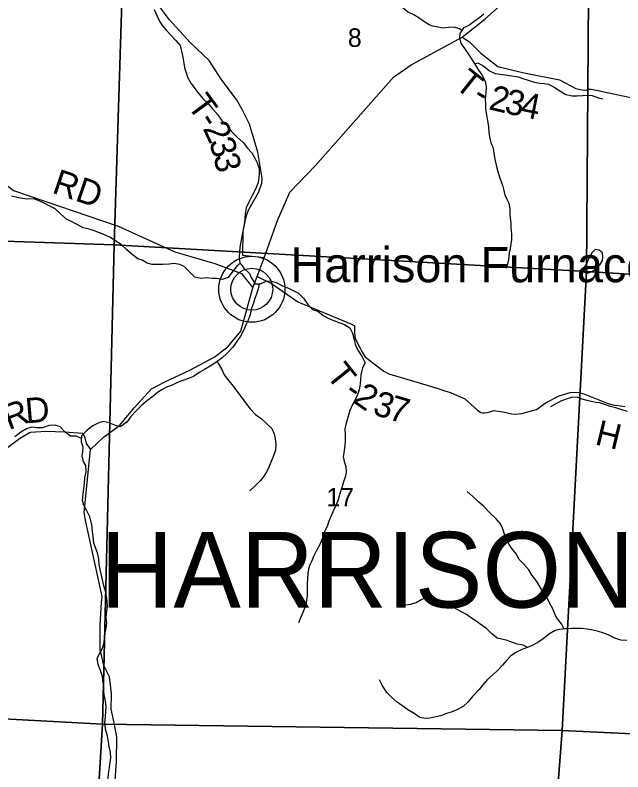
# Model space of a CAD drawing. Extents: x 1624196 to 2029251, y 146837 to 440034.
# Drawn here: x 1856716 to 1863949, y 296690 to 305690 of the extents above; entities that cross this region are included whole.
import ezdxf

# ---------------------------------------------------------------- set-up
doc = ezdxf.new("R2010")
doc.units = 0
for name, color, linetype in [('GM_X_County_Road', 7, 'Continuous'), ('GM_X_County_Road_Text', 7, 'Continuous'), ('GM_X_Minor_Lake', 7, 'Continuous'), ('GM_X_Minor_River', 7, 'Continuous'), ('GM_X_Section', 7, 'Continuous'), ('GM_X_Section_Text', 7, 'Continuous'), ('GM_X_Township_Road', 7, 'Continuous'), ('GM_X_Township_Road_Text', 7, 'Continuous'), ('GM_X_Township_Text', 7, 'Continuous'), ('GM_X_Unincorporated', 7, 'Continuous'), ('GM_X_Unincorporated_Location', 7, 'Continuous'), ('GM_X_Unincorporated_Text', 7, 'Continuous')]:
    doc.layers.add(name, color=color, linetype=linetype)

msp = doc.modelspace()

# ---------------------------------------------------------------- linework, layer by layer
at = {"layer": 'GM_X_County_Road'}
for points in [[(1857875.2, 297362.7), (1857875.1, 297363), (1857860.4, 297435.9), (1857861.5, 297622.3), (1857840.6, 297818.7), (1857771.9, 297956.6), (1857728.9, 298146.8), (1857729.6, 298435.5), (1857744.4, 298704.2), (1857750.1, 298776.4), (1857557.7, 299665.4), (1857539.2, 299773.6), (1857613.8, 300523), (1857765.4, 300666.7), (1857959.1, 300808), (1858136.3, 301025.3), (1858337.6, 301246.8), (1858497.4, 301329.8), (1858797.2, 301465.5), (1859084.9, 301621.3), (1859248.6, 301744.3), (1859402, 301929.5), (1859545.8, 302445.4), (1859595.4, 302579.8), (1859678.3, 302804.8), (1859838.5, 303248.6), (1859987.2, 303584.1), (1860290.1, 303902.3), (1861218.6, 304951.2), (1861428.2, 305098.6), (1862034.9, 305428.4), (1862304.8, 305642.2), (1862513.9, 305824)], [(1856592.4, 300524.7), (1856768.1, 300653.9), (1856895.9, 300730.7), (1857086.4, 300741.3), (1857302.2, 300733.9), (1857520.9, 300719.7), (1857545.2, 300661.6), (1857561.5, 300595.6), (1857613.8, 300523)], [(1857908.3, 296588.3), (1857921.3, 296814.8), (1857926, 297103.5), (1857897.2, 297253.7), (1857875.2, 297362.7)]]:
    msp.add_lwpolyline(points, dxfattribs=at)
at = {"layer": 'GM_X_Minor_Lake'}
for points in [[(1863646.8, 302691), (1863678.3, 302725.1), (1863704.5, 302773.1), (1863710.7, 302817.2), (1863704.9, 302861.3), (1863665, 302895.6), (1863619, 302903.8), (1863584.8, 302867.9), (1863560.5, 302823.9), (1863536.3, 302777.9)], [(1863536.3, 302777.9), (1863516.1, 302733.9), (1863489.9, 302693.9), (1863467.6, 302647.9), (1863509.6, 302623.6), (1863539.6, 302625.5), (1863583.8, 302639.3), (1863623.9, 302667.2), (1863646.8, 302691)]]:
    msp.add_lwpolyline(points, dxfattribs=at)
at = {"layer": 'GM_X_Minor_River'}
for points in [[(1861686.5, 305559.7), (1861644.1, 305575.7), (1861592, 305605.6), (1861511.9, 305663.5), (1861459.9, 305693.4), (1861385.8, 305731.3), (1861321.7, 305785.2), (1861189.5, 305917.1), (1861131.4, 305979.1), (1861083.2, 306053.1), (1861025.1, 306125.1), (1860961, 306189), (1860914.9, 306259), (1860892.8, 306311.1), (1860862.6, 306373.1), (1860824.5, 306441.1), (1860810.4, 306491.1), (1860790.3, 306545.2), (1860756.1, 306611.2), (1860724, 306675.2)], [(1858371.2, 305756.3), (1858401.4, 305684.3), (1858439.5, 305612.3), (1858469.6, 305562.3), (1858519.8, 305502.3), (1858567.8, 305450.3), (1858628, 305388.4), (1858682.1, 305328.4), (1858694.2, 305260.3), (1858710.4, 305190.2), (1858722.5, 305120.2), (1858730.6, 305066.1), (1858746.8, 305014.1), (1858772.9, 304944), (1858807, 304882), (1858847.1, 304828), (1858885.2, 304774), (1858949.4, 304700), (1859021.5, 304626.1), (1859063.6, 304574.1), (1859127.7, 304504.2), (1859173.9, 304440.2), (1859248, 304364.2), (1859288.1, 304308.2), (1859354.2, 304244.3), (1859428.3, 304176.4), (1859480.5, 304106.4), (1859534.6, 304052.4), (1859564.7, 303998.4), (1859596.8, 303934.4)], [(1862295.4, 305701.2), (1862245.1, 305661.3), (1862178.8, 305613.5), (1862114.5, 305565.7), (1862052.3, 305539.9), (1862009.9, 305471.9), (1862005.7, 305419.8), (1862021.4, 305355.5), (1862071.2, 305281.1), (1862107, 305228.8), (1862194.6, 305096.1), (1862232.3, 305035.8), (1862270.2, 304981.4), (1862307.9, 304905.1)], [(1862031.7, 305506.9), (1862006.2, 305526.1), (1861940.2, 305548.4), (1861872, 305542.7), (1861805.9, 305537), (1861686.5, 305559.7)], [(1862185.4, 305110), (1862222.7, 305122), (1862292.6, 305083.6), (1862360.5, 305027.1), (1862430.5, 304996.7), (1862488.5, 304986.4), (1862628.7, 304969.7), (1862702.7, 304957.4), (1862756.7, 304937.1), (1862820.7, 304916.7), (1862898.7, 304892.3), (1862960.8, 304880), (1863012.8, 304877.7), (1863064.9, 304869.5), (1863130.8, 304835), (1863196.7, 304790.6), (1863270.6, 304746.2), (1863344.7, 304729.8), (1863398.8, 304731.5), (1863468.9, 304733.2), (1863535, 304738.9), (1863585.1, 304734.7), (1863657, 304706.3), (1863709.1, 304696)], [(1862307.9, 304905.1), (1862321.6, 304838.8), (1862317.2, 304760.6), (1862311, 304700.5), (1862312.7, 304628.3), (1862314.4, 304576.2), (1862324.1, 304502), (1862335.8, 304437.7), (1862349.5, 304363.5), (1862353.2, 304295.3), (1862361, 304243.1), (1862376.7, 304172.8), (1862402.5, 304122.6), (1862414.2, 304050.4), (1862422, 303998.2), (1862431.8, 303942), (1862445.6, 303887.8), (1862463.3, 303815.5), (1862489, 303741.2), (1862514.7, 303668.9), (1862530.4, 303604.7), (1862542.2, 303554.5), (1862568, 303502.2), (1862591.9, 303452), (1862603.6, 303387.8), (1862603.3, 303329.6), (1862607.1, 303275.5), (1862614.9, 303221.3), (1862616.6, 303163.2), (1862624.3, 303086.9), (1862622, 303020.8), (1862615.7, 302970.7), (1862607.5, 302914.6), (1862597.2, 302862.5), (1862593, 302810.4), (1862578.7, 302744.3), (1862558.4, 302676.2)], [(1859596.8, 303934.4), (1859618.9, 303864.3), (1859621.1, 303806.2), (1859617.2, 303754.1), (1859605.4, 303686), (1859573.5, 303613.8), (1859535.7, 303543.6), (1859499.9, 303473.4), (1859466.1, 303399.2), (1859452.2, 303327.1), (1859448.4, 303277), (1859444.5, 303210.9), (1859428.7, 303140.8), (1859418.8, 303080.6), (1859405, 303012.5), (1859393.1, 302954.4), (1859387.3, 302884.3), (1859383.5, 302804.1), (1859389.6, 302742.1), (1859439.7, 302682.1), (1859505.8, 302618.1), (1859523.9, 302568.1), (1859574.1, 302496.1), (1859636, 302494.2), (1859711.9, 302528.5), (1859763.9, 302526.6), (1859821.9, 302510.7), (1859898, 302470.8), (1859968, 302440.9), (1860018, 302419), (1860088.1, 302383.1), (1860146.2, 302323.2), (1860200.3, 302247.2), (1860254.4, 302189.2), (1860318.4, 302167.3), (1860382.5, 302119.4), (1860458.6, 302077.5), (1860528.6, 302049.6), (1860580.6, 302031.7), (1860636.6, 302011.8), (1860700.7, 301969.9), (1860732.8, 301905.9), (1860751, 301833.8), (1860765.1, 301761.8), (1860803.3, 301691.7), (1860847.4, 301625.7), (1860881.6, 301555.7), (1860851.7, 301495.5), (1860829.9, 301411.4), (1860826, 301357.3), (1860824.1, 301305.2), (1860812.3, 301235.1), (1860792.4, 301178.9), (1860766.6, 301122.8), (1860732.7, 301060.6), (1860698.9, 300986.4), (1860675.1, 300904.2), (1860657.3, 300836.1), (1860641.4, 300768), (1860643.6, 300687.8), (1860643.8, 300623.8), (1860639.9, 300573.7), (1860630, 300507.5), (1860618.2, 300441.4), (1860630.3, 300379.3), (1860650.4, 300323.3), (1860654.6, 300249.2), (1860642.7, 300193.1), (1860624.9, 300141), (1860609, 300082.8), (1860579.2, 300000.6), (1860561.4, 299924.5), (1860533.5, 299858.3), (1860497.7, 299782.1), (1860471.9, 299726), (1860450, 299671.9), (1860432.1, 299619.7), (1860396.3, 299543.5), (1860368.5, 299459.3), (1860344.7, 299401.2), (1860300.9, 299323), (1860267, 299252.8), (1860245.2, 299200.7), (1860225.3, 299150.5), (1860209.4, 299100.4), (1860199.5, 299050.3), (1860193.7, 298982.2), (1860189.8, 298932.1), (1860192, 298854), (1860192.1, 298783.9), (1860184.2, 298731.8), (1860176.4, 298677.7), (1860148.5, 298603.5), (1860114.7, 298531.4), (1860088.9, 298461.2)], [(1859395.5, 302735), (1859353.7, 302703.9), (1859293.9, 302629.7), (1859250.1, 302571.5), (1859178.1, 302545.3), (1859118.2, 302557.1), (1859062.2, 302557), (1858992.2, 302566.9), (1858926.3, 302556.7), (1858856.2, 302574.6), (1858792.1, 302636.5), (1858728, 302700.5), (1858678, 302724.4), (1858604, 302734.2), (1858548.1, 302728.1), (1858472.1, 302725.9), (1858406.1, 302723.7), (1858348.2, 302723.6), (1858288.1, 302741.5), (1858228.1, 302777.4), (1858178.1, 302793.3), (1858110, 302841.2), (1858045.9, 302899.2), (1857977.8, 302961.1), (1857903.7, 303011), (1857851.7, 303044.9), (1857773.6, 303082.8), (1857721.6, 303100.7), (1857649.6, 303128.6), (1857597.6, 303142.5), (1857527.6, 303160.4), (1857453.5, 303198.2), (1857385.5, 303236.1), (1857333.4, 303260.1), (1857257.3, 303326), (1857193.2, 303385.9), (1857131.2, 303417.8), (1857063.1, 303451.7), (1857003.1, 303479.6), (1856939.1, 303503.5), (1856865.1, 303499.3), (1856799.1, 303507.2), (1856741.1, 303521.1), (1856673.1, 303535)], [(1859620.7, 302494.7), (1859614.2, 302450.1), (1859594.3, 302382), (1859570.5, 302317.8), (1859552.6, 302263.7), (1859526.8, 302193.5), (1859512.9, 302127.4), (1859487.1, 302055.2), (1859463.2, 302005.1), (1859439.4, 301947), (1859399.6, 301870.7), (1859355.7, 301806.5), (1859305.9, 301740.3), (1859240.1, 301670.1), (1859178.3, 301615.8), (1859104.4, 301559.6), (1859036.6, 301513.3), (1858968.7, 301477.1), (1858914.8, 301443), (1858838.9, 301390.7), (1858781, 301368.5), (1858711.1, 301346.3), (1858655.2, 301324.2), (1858585.3, 301290), (1858519.4, 301263.8), (1858461.5, 301231.6), (1858409.6, 301203.4), (1858357.7, 301159.2), (1858291.8, 301105), (1858226, 301052.8), (1858160.2, 300988.5), (1858094.4, 300916.2), (1858044.5, 300848), (1857966.7, 300791.8), (1857910.7, 300809.7), (1857834.7, 300839.5), (1857764.7, 300855.4), (1857710.7, 300841.2), (1857640.8, 300805), (1857575, 300754.8), (1857507.2, 300686.5), (1857501.3, 300616.4), (1857523.5, 300554.4), (1857519.6, 300500.3), (1857511.7, 300448.2), (1857527.8, 300382.1), (1857551.9, 300332.1), (1857558.1, 300258), (1857542.3, 300187.8), (1857536.4, 300117.7), (1857528.6, 300059.6), (1857520.7, 299991.5), (1857514.9, 299921.4), (1857529, 299867.3), (1857567.1, 299797.3), (1857601.3, 299727.3), (1857613.4, 299677.2), (1857623.5, 299627.2), (1857633.7, 299553.1), (1857639.8, 299485), (1857650, 299414.9), (1857668.1, 299362.9), (1857692.2, 299294.8), (1857708.4, 299222.8), (1857712.5, 299156.7), (1857724.6, 299096.6), (1857740.8, 299030.6), (1857754.9, 298958.5), (1857769, 298904.5), (1857785.1, 298854.4), (1857799.3, 298780.3), (1857807.4, 298724.3), (1857809.6, 298662.2), (1857801.7, 298600.1), (1857795.9, 298526), (1857802, 298463.9), (1857796.2, 298393.8), (1857780.3, 298325.6), (1857776.4, 298271.5), (1857768.6, 298207.4), (1857750.7, 298157.3), (1857712.9, 298085.1), (1857687, 298035), (1857701.2, 297970.9), (1857727.3, 297900.8), (1857751.4, 297828.8), (1857755.6, 297772.7), (1857767.7, 297722.7), (1857769.8, 297660.6), (1857771.9, 297606.5), (1857786.1, 297532.5), (1857794.2, 297462.4), (1857790.4, 297410.3), (1857786.5, 297342.2), (1857780.7, 297272), (1857786.8, 297202), (1857807, 297133.9), (1857821.1, 297069.8), (1857833.3, 296991.8), (1857845.4, 296925.7), (1857849.6, 296855.6)], [(1859118.8, 301570.5), (1859138.4, 301541.6), (1859174.6, 301473.6), (1859204.7, 301413.6), (1859258.8, 301341.6), (1859309, 301275.6), (1859367.1, 301201.6), (1859419.2, 301133.7), (1859459.3, 301079.7), (1859511.5, 301005.7), (1859577.6, 300939.7), (1859643.7, 300893.8), (1859703.8, 300835.9), (1859771.9, 300771.9), (1859798, 300709.9), (1859810.1, 300653.8), (1859820.3, 300587.8), (1859814.4, 300515.6), (1859792.6, 300449.5), (1859770.7, 300399.4), (1859734.9, 300315.2), (1859713, 300261), (1859675.2, 300204.8), (1859635.3, 300154.7), (1859573.5, 300090.4), (1859509.7, 300032.2)], [(1864003, 300977.1), (1863935, 300995.5), (1863863, 301017.9), (1863798.9, 301036.2), (1863747, 301056.5), (1863674.9, 301078.9), (1863624.9, 301083.2), (1863572.9, 301095.4), (1863522.8, 301107.7), (1863464.8, 301124), (1863412.8, 301140.3), (1863348.7, 301146.6), (1863284.6, 301124.8), (1863216.3, 301101.1), (1863150.1, 301067.3), (1863085.8, 301029.5)], [(1857504.5, 300654.7), (1857445.2, 300682.4), (1857375.2, 300684.2), (1857313.2, 300728.1), (1857251, 300794.1), (1857193, 300814), (1857123.1, 300807.8), (1857043.2, 300781.6), (1856971.2, 300781.4), (1856915.2, 300789.3), (1856853.3, 300769.1), (1856783.4, 300728.9), (1856713.6, 300674.6)], [(1863249.2, 298388.8), (1863218.5, 298448.4), (1863160.7, 298526.8), (1863134.9, 298577.1), (1863115.1, 298627.3), (1863079.4, 298693.6), (1863055.6, 298743.9), (1863005.8, 298824.3), (1862964.1, 298886.7), (1862926.3, 298953), (1862868.5, 299025.5), (1862828.8, 299093.8), (1862771, 299158.3), (1862715.1, 299214.6), (1862679.4, 299283), (1862625.6, 299345.4), (1862593.8, 299395.7), (1862558, 299464), (1862540.2, 299516.2), (1862516.5, 299588.5), (1862490.7, 299638.8), (1862436.9, 299703.2), (1862363.1, 299773.7), (1862291.3, 299848.2), (1862231.5, 299902.6), (1862161.6, 299963.1), (1862095.8, 300023.6)], [(1861658.2, 298765.2), (1861619.5, 298767.2), (1861555.5, 298739), (1861487.7, 298700.8), (1861415.7, 298678.6), (1861343.8, 298668.5)], [(1862819.1, 298170.4), (1862762.7, 298195.9), (1862692.6, 298208.2), (1862626.6, 298232.6), (1862558.6, 298255), (1862502.6, 298267.3), (1862452.6, 298279.5), (1862386.7, 298336), (1862322.9, 298398.4), (1862267, 298432.8), (1862215.1, 298473.1), (1862149.2, 298517.5), (1862087.3, 298561.9), (1862035.3, 298590.2), (1861959.4, 298628.7), (1861887.5, 298679.1), (1861835.5, 298707.5), (1861658.2, 298765.2)], [(1863996.8, 298252.3), (1863924.7, 298254.6), (1863852.7, 298281), (1863772.7, 298317.5), (1863710.8, 298343.8), (1863656.8, 298360.1), (1863590.7, 298374.5), (1863522.7, 298386.8), (1863454.6, 298393.1), (1863336.4, 298393.7), (1863264.3, 298390), (1863194.2, 298384.3), (1863142, 298372.5), (1863073.7, 298330.8), (1862999.4, 298271), (1862935.1, 298227.1), (1862862.8, 298189.4), (1862812.6, 298167.6), (1862746.4, 298143.8), (1862676.1, 298108), (1862609.8, 298064.2), (1862565.5, 298012.3), (1862517.2, 297960.4), (1862456.8, 297894.5), (1862406.6, 297848.6), (1862338.2, 297788.8), (1862281.8, 297722.9), (1862237.5, 297669), (1862161, 297587.1), (1862106.6, 297523.2)], [(1861652.2, 297327.1), (1861594.7, 297325), (1861530.7, 297336.9), (1861464.6, 297382.8), (1861388.6, 297426.7), (1861316.5, 297480.6), (1861264.4, 297518.5), (1861194.3, 297578.5), (1861138.2, 297634.4), (1861088.1, 297714.4), (1861051.9, 297782.4)], [(1862106.6, 297523.2), (1862046.3, 297465.4), (1861974, 297427.6), (1861905.8, 297397.8), (1861851.6, 297382.1), (1861783.4, 297356.3), (1861652.2, 297327.1)], [(1857849.6, 296855.6), (1857843.7, 296803.5), (1857835.8, 296743.4), (1857827.9, 296693.3), (1857818.1, 296617.2), (1857806.2, 296565.1), (1857798.4, 296513), (1857804.5, 296462.9)]]:
    msp.add_lwpolyline(points, dxfattribs=at)
at = {"layer": 'GM_X_Section'}
for points in [[(1858063.1, 308240.9), (1857893.7, 302957.4), (1852322.3, 303144.1), (1852518.1, 308525.5)], [(1858063.1, 308240.9), (1863554, 308076.2), (1863515.4, 302642), (1857893.7, 302957.4)], [(1863554, 308076.2), (1868813.6, 307826.2), (1868838.7, 302309.7), (1863515.4, 302642)], [(1852322.3, 303144.1), (1857893.7, 302957.4), (1857756.4, 297255.7), (1852175.5, 297556.5)], [(1857893.7, 302957.4), (1863515.4, 302642), (1863226.7, 297182.6), (1857756.4, 297255.7)], [(1863515.4, 302642), (1868838.7, 302309.7), (1868546.2, 296928.3), (1863226.7, 297182.6)], [(1857756.4, 297255.7), (1857402.4, 291435), (1852093.8, 292218.6), (1852175.5, 297556.5)], [(1857756.4, 297255.7), (1863226.7, 297182.6), (1862824.6, 291929.6), (1857402.4, 291435)], [(1863226.7, 297182.6), (1868546.2, 296928.3), (1867901.8, 291578.2), (1862824.6, 291929.6)]]:
    msp.add_lwpolyline(points, close=True, dxfattribs=at)
at = {"layer": 'GM_X_Township_Road'}
for points in [[(1859678.3, 302804.8), (1859427.7, 302829.6), (1859431.6, 303117.2), (1859447.7, 303204.2), (1859473.4, 303318.8), (1859497.4, 303376.7), (1859614.9, 303588.9), (1859651.1, 303690.7), (1859657.8, 303749.5), (1859602.6, 304058.7), (1859504.2, 304393.8), (1859416.1, 304568.3), (1859350.9, 304688.4), (1859166.8, 304929.5), (1859026.9, 305148.6), (1858798.8, 305363.8), (1858552.6, 305633.3), (1858397.1, 305842.2)], [(1862034.9, 305428.4), (1862124.7, 305371.7), (1862259.4, 305239.5), (1862461.9, 305080.4), (1862755.8, 305008.3), (1863196, 304920.3), (1863389.3, 304819.4), (1863441, 304806.7), (1863502, 304798.6), (1863547, 304809.9), (1863573.7, 304811), (1864155.9, 304687), (1864430.2, 304541.3), (1864434.8, 304538.9), (1864438.7, 304537.5)], [(1855591.8, 304246.8), (1855724.1, 304200.1), (1856294.3, 303795.1), (1856569.4, 303703), (1856697.6, 303603), (1857943.2, 303181.2), (1858618.1, 302873), (1859091.1, 302735.6), (1859408.6, 302619), (1859545.8, 302445.4)], [(1859595.4, 302579.8), (1859767.4, 302498), (1860079.5, 302281.2), (1860709.5, 302017.3), (1860755.8, 301993.5), (1860754.4, 301901.8), (1860763.8, 301842.9), (1860817.8, 301736), (1860821, 301729.6)], [(1860821, 301729.6), (1860845.9, 301680.2), (1860881.3, 301626.7), (1860919.7, 301593.6), (1861105.9, 301457.1), (1861161.5, 301424.4), (1861671, 301271.3), (1861904.8, 301198), (1862068.4, 301125.6), (1862218.2, 300991.6), (1862256.8, 300964.7), (1862277.5, 300958.7), (1862298.4, 300959.4), (1862335.3, 300963.5), (1862378.6, 300975.5), (1862409.6, 300988.7), (1862523.7, 300971.2), (1862625.8, 300946.6), (1862667.8, 300943.2), (1862744.6, 300953), (1862860.2, 300981.9), (1862921.3, 301000.1), (1863036.8, 301082.8), (1863192.3, 301161), (1863322.4, 301203.4), (1863373.4, 301206.7), (1863425.1, 301203.4), (1863485.5, 301185.2), (1863762.9, 301075.2), (1863829.6, 301055.7), (1863975, 301036.3)]]:
    msp.add_lwpolyline(points, dxfattribs=at)
at = {"layer": 'GM_X_Unincorporated'}
for radius in [392.8, 249]:
    msp.add_circle((1859533.1, 302429.8), radius, dxfattribs=at)
at = {"layer": 'GM_X_Unincorporated_Location'}
msp.add_line((1859533.1, 302429.8), (1859533.1, 302429.8), dxfattribs=at)

# ---------------------------------------------------------------- texts
at = {"layer": 'GM_X_County_Road_Text'}
for s, rotation, p in [('R', 20.80044, (1856639.6, 300751.3)), ('D', 4.90915, (1856848.6, 300833.9))]:
    msp.add_text(s, height=300, rotation=rotation, dxfattribs=at).set_placement(p)
at = {"layer": 'GM_X_Section_Text'}
for s, p in [('8', (1860676.2, 305312.3)), ('17', (1860421, 299845.9))]:
    msp.add_text(s, height=221, rotation=0.00001, dxfattribs=at).set_placement(p)
at = {"layer": 'GM_X_Township_Road_Text'}
for s, rotation, p in [('T', 321.35559, (1861932.5, 304838.7)), ('2', 346.25155, (1862340.2, 304573.3)), ('T', 306.28448, (1858755, 304615.1)), ('-', 329.24289, (1862144.8, 304672.9)), ('3', 347.69493, (1862527.7, 304527.5)), ('4', 348.8516, (1862714.7, 304486.8)), ('-', 302.01201, (1858884.4, 304439.1)), ('2', 295.29198, (1858945.3, 304342.8)), ('3', 287.31088, (1859020.2, 304186)), ('3', 283.07693, (1859073.7, 304015.2)), ('RD', 341.40962, (1857143.2, 303580.2)), ('T', 308.78765, (1860406.9, 301405.5)), ('-', 325.82093, (1860618.7, 301164.9)), ('2', 325.02674, (1860719.7, 301096.3)), ('3', 342.032, (1860957.7, 300947.3)), ('7', 343.89194, (1861143.6, 300887.2)), ('H', 346.45411, (1863605.2, 300587.1))]:
    msp.add_text(s, height=300, rotation=rotation, dxfattribs=at).set_placement(p)
at = {"layer": 'GM_X_Township_Text'}
msp.add_text('HARRISON', height=900, rotation=0.00001, dxfattribs=at).set_placement((1857730.2, 298643.4))
at = {"layer": 'GM_X_Unincorporated_Text'}
msp.add_text('Harrison Furnace', height=417, rotation=0.00001, dxfattribs=at).set_placement((1859992, 302513.3))

doc.saveas('drawing.dxf')
